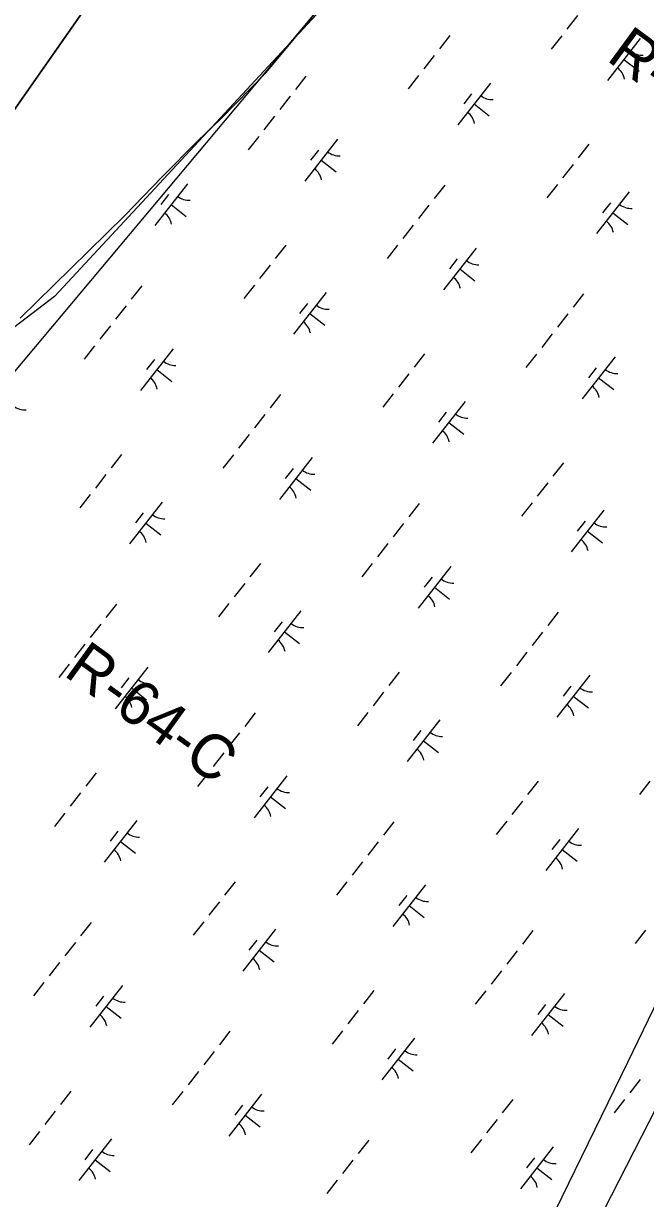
# Model space of a CAD drawing. Extents: x 3896831 to 3918110, y 171006 to 193349.
# Drawn here: x 3906456 to 3907043, y 175242 to 176349 of the extents above; entities that cross this region are included whole.
import ezdxf

# ---------------------------------------------------------------- set-up
doc = ezdxf.new("R2010")
doc.units = 0
for name, color, linetype in [('V-RIVR-EDGE', 7, 'Continuous'), ('V-RIVR-RANG-IDEN', 7, 'Continuous'), ('V-RRAP-FSHR', 7, 'Continuous'), ('V-TOPO-DPTH', 7, 'Continuous'), ('V-TOPO-MINR', 7, 'Continuous'), ('V-UTIL-LINE', 7, 'Continuous'), ('V-WETL-SWMP', 7, 'Continuous')]:
    doc.layers.add(name, color=color, linetype=linetype)

msp = doc.modelspace()

# ---------------------------------------------------------------- linework, layer by layer
at = {"layer": 'V-RIVR-EDGE'}
msp.add_lwpolyline([(3906732.3, 176357.8), (3906485.3, 176092), (3906419.6, 176042)], dxfattribs=at)
at = {"layer": 'V-RRAP-FSHR'}
msp.add_lwpolyline([(3908001.4, 176472.2), (3907201.3, 176920.5), (3906173.6, 175695), (3905294, 175071.7), (3904787.4, 174237.7)], dxfattribs=at)
at = {"layer": 'V-TOPO-DPTH'}
msp.add_lwpolyline([(3906657.1, 176567.6), (3906656.4, 176566.7), (3906299.5, 176057)], dxfattribs=at)
at = {"layer": 'V-TOPO-MINR'}
msp.add_lwpolyline([(3904753.3, 174263.4), (3905047.5, 174772.5), (3905578.6, 175357.7), (3905669.4, 175435), (3905898.6, 175623.6), (3906003.2, 175730), (3906216.3, 175938.3), (3906217.5, 175939.7), (3906227.3, 175953.8), (3906232.4, 175961.2), (3906237.6, 175968.6), (3906242.8, 175976), (3906247.9, 175983.4), (3906656.4, 176566.7), (3906657.1, 176567.6)], dxfattribs=at)
at = {"layer": 'V-UTIL-LINE'}
for points in [[(3905549.4, 173652.6), (3906763.3, 174938.4), (3906949.5, 175133), (3906970.6, 175166.8), (3907325.9, 175860.5), (3907748.9, 176681), (3908142.2, 177273.2), (3908679.4, 178098), (3908869.7, 178381.4), (3908937.4, 178537.8), (3909170, 179117.3), (3909533.8, 179633.3), (3910092.1, 180424.3), (3910333.2, 180766.9), (3910760.4, 181291.4), (3910921.1, 181524), (3911225.6, 181951.2), (3911822, 182788.6), (3911961.6, 182987.4), (3912147.7, 183114.3), (3912722.9, 183841.8), (3913090.9, 184307.1), (3913848, 185258.8), (3914364, 185910.1)], [(3913133.2, 183520.4), (3913116.3, 183516.1), (3912989.4, 183516.1), (3912744.1, 183393.5), (3911902.4, 182441.8), (3910866.1, 181249.1), (3910603.9, 180953), (3910214.7, 180504.6), (3910138.6, 180390.4), (3909757.9, 179819.4), (3909457.6, 179366.9), (3909009.3, 178685.9), (3908785.1, 178351.7), (3908150.7, 177400.1), (3907770, 176816.4), (3907693.9, 176706.4), (3907647.3, 176630.3), (3907300.5, 175936.6), (3907025.6, 175369.8), (3906945.2, 175204.9), (3906416.5, 174650.8), (3905507.1, 173682.2)]]:
    msp.add_lwpolyline(points, dxfattribs=at)
at = {"layer": 'V-WETL-SWMP'}
for p, q in [((3906684.6, 176302.8), (3906735.2, 176363.5)), ((3906978.4, 176356.7), (3906968.5, 176344.1)), ((3906858.1, 176338), (3906848.3, 176325.4)), ((3906963.6, 176337.8), (3906953.7, 176325.2)), ((3907037.7, 176335.1), (3907006.9, 176295.7)), ((3906843.3, 176319.1), (3906833.5, 176306.5)), ((3907019.9, 176324.9), (3907012.5, 176315.5)), ((3907022.3, 176315.4), (3907036.5, 176304.3)), ((3906641.7, 176259), (3906684.6, 176302.8)), ((3906722.3, 176299.6), (3906712.4, 176287)), ((3906828.5, 176300.2), (3906818.7, 176287.6)), ((3906896.3, 176293.2), (3906865.5, 176253.8)), ((3906878.6, 176283), (3906871.2, 176273.5)), ((3906707.5, 176280.7), (3906697.6, 176268.1)), ((3906880.9, 176273.5), (3906895.1, 176262.4)), ((3906620.6, 176238.9), (3906641.7, 176259)), ((3906692.7, 176261.8), (3906682.8, 176249.2)), ((3906586.4, 176204.5), (3906620.6, 176238.9)), ((3906677.9, 176242.9), (3906668, 176230.3)), ((3906752, 176240.2), (3906721.2, 176200.8)), ((3906734.2, 176230), (3906726.8, 176220.6)), ((3906989.1, 176235.4), (3906979.2, 176222.8)), ((3906736.6, 176220.5), (3906750.8, 176209.4)), ((3906974.3, 176216.5), (3906964.4, 176203.9)), ((3906551.7, 176168.3), (3906586.4, 176204.5)), ((3906610.6, 176198.2), (3906579.8, 176158.9)), ((3906853.2, 176197), (3906843.3, 176184.4)), ((3906959.5, 176197.6), (3906949.6, 176185)), ((3906592.8, 176188), (3906585.4, 176178.6)), ((3907027.3, 176190.5), (3906996.4, 176151.2)), ((3906595.2, 176178.6), (3906609.4, 176167.5)), ((3906838.4, 176178.1), (3906828.5, 176165.5)), ((3907009.5, 176180.3), (3907002.1, 176170.9)), ((3907011.8, 176170.9), (3907026, 176159.8)), ((3906517, 176134.4), (3906551.7, 176168.3)), ((3906823.6, 176159.2), (3906813.7, 176146.6)), ((3906703.3, 176140.4), (3906693.5, 176127.9)), ((3906808.8, 176140.3), (3906798.9, 176127.7)), ((3906882.9, 176137.6), (3906852.1, 176098.2)), ((3906452.9, 176071.5), (3906517, 176134.4)), ((3906865.1, 176127.4), (3906857.7, 176117.9)), ((3906688.5, 176121.6), (3906678.7, 176109)), ((3906867.5, 176117.9), (3906881.7, 176106.8)), ((3906567.5, 176102.1), (3906557.6, 176089.5)), ((3906673.7, 176102.7), (3906663.9, 176090.1)), ((3906741.5, 176095.6), (3906710.7, 176056.3)), ((3906984.1, 176094.4), (3906974.3, 176081.8)), ((3906552.7, 176083.2), (3906542.8, 176070.6)), ((3906723.8, 176085.4), (3906716.3, 176076)), ((3906726.1, 176076), (3906740.3, 176064.9)), ((3906969.3, 176075.5), (3906959.5, 176062.9)), ((3906537.9, 176064.3), (3906528, 176051.7)), ((3906954.5, 176056.6), (3906944.7, 176044)), ((3906523.1, 176045.4), (3906513.2, 176032.8)), ((3906597.2, 176042.7), (3906566.4, 176003.3)), ((3906834.3, 176037.8), (3906824.4, 176025.2)), ((3906939.7, 176037.7), (3906929.8, 176025.1)), ((3906579.4, 176032.5), (3906572, 176023)), ((3907013.9, 176035), (3906983, 175995.6)), ((3906581.8, 176023), (3906596, 176011.9)), ((3906819.5, 176018.9), (3906809.6, 176006.4)), ((3906996.1, 176024.8), (3906988.7, 176015.3)), ((3906998.4, 176015.3), (3907012.6, 176004.2)), ((3906698.4, 175999.5), (3906688.5, 175986.9)), ((3906804.6, 176000.1), (3906794.8, 175987.5)), ((3906872.5, 175993), (3906841.6, 175953.7)), ((3906854.7, 175982.8), (3906847.3, 175973.4)), ((3906683.6, 175980.6), (3906673.7, 175968)), ((3906857, 175973.3), (3906871.2, 175962.2)), ((3906668.8, 175961.7), (3906658.9, 175949.1)), ((3906548.5, 175942.9), (3906538.7, 175930.3)), ((3906654, 175942.8), (3906644.1, 175930.2)), ((3906728.1, 175940.1), (3906697.3, 175900.7)), ((3906710.3, 175929.9), (3906702.9, 175920.4)), ((3906965.2, 175935.2), (3906955.3, 175922.6)), ((3906533.7, 175924), (3906523.9, 175911.4)), ((3906712.7, 175920.4), (3906726.9, 175909.3)), ((3906950.4, 175916.3), (3906940.5, 175903.7)), ((3906518.9, 175905.2), (3906509.1, 175892.6)), ((3906586.7, 175898.1), (3906555.9, 175858.8)), ((3906829.3, 175896.9), (3906819.5, 175884.3)), ((3906935.6, 175897.5), (3906925.7, 175884.9)), ((3906568.9, 175887.9), (3906561.5, 175878.5)), ((3907003.4, 175890.4), (3906972.5, 175851.1)), ((3906571.3, 175878.4), (3906585.5, 175867.3)), ((3906814.5, 175878), (3906804.7, 175865.4)), ((3906985.6, 175880.2), (3906978.2, 175870.8)), ((3906988, 175870.7), (3907002.1, 175859.6)), ((3906799.7, 175859.1), (3906789.8, 175846.5)), ((3906679.4, 175840.3), (3906669.6, 175827.7)), ((3906784.9, 175840.2), (3906775, 175827.6)), ((3906859, 175837.5), (3906828.2, 175798.1)), ((3906841.3, 175827.3), (3906833.9, 175817.8)), ((3906664.6, 175821.4), (3906654.8, 175808.8)), ((3906843.6, 175817.8), (3906857.8, 175806.7)), ((3906543.6, 175802), (3906533.7, 175789.4)), ((3906649.8, 175802.5), (3906640, 175789.9)), ((3906717.7, 175795.5), (3906686.8, 175756.2)), ((3906960.2, 175794.3), (3906950.4, 175781.7)), ((3906528.8, 175783.1), (3906518.9, 175770.5)), ((3906699.9, 175785.3), (3906692.5, 175775.9)), ((3906702.2, 175775.8), (3906716.4, 175764.7)), ((3906945.4, 175775.4), (3906935.6, 175762.8)), ((3906514, 175764.2), (3906504.1, 175751.6)), ((3906930.6, 175756.5), (3906920.8, 175743.9)), ((3906499.2, 175745.3), (3906489.3, 175732.7)), ((3906573.3, 175742.5), (3906542.5, 175703.2)), ((3906555.5, 175732.4), (3906548.1, 175722.9)), ((3906810.4, 175737.7), (3906800.5, 175725.1)), ((3906915.8, 175737.6), (3906906, 175725)), ((3906990, 175734.8), (3906959.1, 175695.5)), ((3906557.9, 175722.9), (3906572.1, 175711.8)), ((3906795.6, 175718.8), (3906785.7, 175706.2)), ((3906972.2, 175724.7), (3906964.8, 175715.2)), ((3906974.5, 175715.2), (3906988.7, 175704.1)), ((3906674.5, 175699.3), (3906664.7, 175686.7)), ((3906780.8, 175699.9), (3906770.9, 175687.3)), ((3906848.6, 175692.9), (3906817.7, 175653.5)), ((3906659.7, 175680.5), (3906649.8, 175667.9)), ((3906830.8, 175682.7), (3906823.4, 175673.3)), ((3906833.2, 175673.2), (3906847.3, 175662.1)), ((3906644.9, 175661.6), (3906635, 175649)), ((3906524.6, 175642.8), (3906514.8, 175630.2)), ((3906630.1, 175642.7), (3906620.2, 175630.1)), ((3906704.2, 175639.9), (3906673.4, 175600.6)), ((3906686.4, 175629.7), (3906679, 175620.3)), ((3906941.3, 175635.1), (3906931.4, 175622.5)), ((3907046.7, 175635), (3907036.9, 175622.4)), ((3906509.8, 175623.9), (3906500, 175611.3)), ((3906688.8, 175620.3), (3906703, 175609.2)), ((3906926.5, 175616.2), (3906916.6, 175603.6)), ((3906495, 175605), (3906485.2, 175592.4)), ((3906562.9, 175598), (3906532, 175558.6)), ((3906805.4, 175596.7), (3906795.6, 175584.1)), ((3906911.7, 175597.3), (3906901.8, 175584.7)), ((3906545.1, 175587.8), (3906537.7, 175578.4)), ((3906979.5, 175590.3), (3906948.6, 175550.9)), ((3906547.4, 175578.3), (3906561.6, 175567.2)), ((3906790.6, 175577.8), (3906780.8, 175565.3)), ((3906961.7, 175580.1), (3906954.3, 175570.7)), ((3906964.1, 175570.6), (3906978.2, 175559.5)), ((3906775.8, 175559), (3906766, 175546.4)), ((3906655.6, 175540.2), (3906645.7, 175527.6)), ((3906761, 175540.1), (3906751.2, 175527.5)), ((3906835.2, 175537.3), (3906804.3, 175498)), ((3906640.8, 175521.3), (3906630.9, 175508.7)), ((3906817.4, 175527.1), (3906810, 175517.7)), ((3906819.7, 175517.7), (3906833.9, 175506.5)), ((3906519.7, 175501.8), (3906509.8, 175489.2)), ((3906626, 175502.4), (3906616.1, 175489.8)), ((3906693.8, 175495.4), (3906662.9, 175456)), ((3907042.6, 175494.7), (3907032.7, 175482.1)), ((3906676, 175485.2), (3906668.6, 175475.7)), ((3906936.4, 175494.1), (3906926.5, 175481.5)), ((3906504.9, 175482.9), (3906495, 175470.3)), ((3906678.3, 175475.7), (3906692.5, 175464.6)), ((3906921.6, 175475.2), (3906911.7, 175462.6)), ((3906490.1, 175464), (3906480.2, 175451.5)), ((3906906.7, 175456.3), (3906896.9, 175443.8)), ((3906475.3, 175445.2), (3906465.4, 175432.6)), ((3906549.4, 175442.4), (3906518.6, 175403.1)), ((3906531.6, 175432.2), (3906524.2, 175422.8)), ((3906786.5, 175437.6), (3906776.6, 175425)), ((3906891.9, 175437.5), (3906882.1, 175424.9)), ((3906966.1, 175434.7), (3906935.2, 175395.4)), ((3906534, 175422.7), (3906548.2, 175411.6)), ((3906771.7, 175418.7), (3906761.8, 175406.1)), ((3906948.3, 175424.5), (3906940.9, 175415.1)), ((3906950.7, 175415), (3906964.8, 175403.9)), ((3906650.6, 175399.2), (3906640.8, 175386.6)), ((3906756.9, 175399.8), (3906747, 175387.2)), ((3906824.7, 175392.8), (3906793.8, 175353.4)), ((3906635.8, 175380.3), (3906626, 175367.7)), ((3906806.9, 175382.6), (3906799.5, 175373.1)), ((3906809.3, 175373.1), (3906823.4, 175362)), ((3906621, 175361.4), (3906611.2, 175348.8)), ((3907037.7, 175353.7), (3907027.8, 175341.1)), ((3906500.8, 175342.7), (3906490.9, 175330.1)), ((3906606.2, 175342.5), (3906596.3, 175330)), ((3906680.4, 175339.8), (3906649.5, 175300.5)), ((3906662.6, 175329.6), (3906655.2, 175320.2)), ((3906917.4, 175335), (3906907.5, 175322.4)), ((3907022.9, 175334.8), (3907013, 175322.3)), ((3906486, 175323.8), (3906476.1, 175311.2)), ((3906664.9, 175320.1), (3906679.1, 175309)), ((3906902.6, 175316.1), (3906892.7, 175303.5)), ((3906471.1, 175304.9), (3906461.3, 175292.3)), ((3906539, 175297.9), (3906508.1, 175258.5)), ((3906781.6, 175296.6), (3906771.7, 175284)), ((3906887.8, 175297.2), (3906877.9, 175284.6)), ((3906521.2, 175287.7), (3906513.8, 175278.2)), ((3906955.6, 175290.2), (3906924.8, 175250.8)), ((3906523.5, 175278.2), (3906537.7, 175267.1)), ((3906766.7, 175277.7), (3906756.9, 175265.1)), ((3906937.8, 175280), (3906930.4, 175270.5)), ((3906940.2, 175270.5), (3906954.4, 175259.4)), ((3906751.9, 175258.8), (3906742.1, 175246.2))]:
    msp.add_line(p, q, dxfattribs=at)
for centre, start, end in [((3907039.5, 176337), 231.1403, 272.6839), ((3907005.5, 176293.5), 11.1403, 52.6839), ((3906898.2, 176295.1), 231.1403, 272.6839), ((3906864.1, 176251.6), 11.1403, 52.6839), ((3906753.8, 176242.1), 231.1403, 272.6839), ((3906719.7, 176198.6), 11.1403, 52.6839), ((3906612.4, 176200.2), 231.1403, 272.6839), ((3906578.4, 176156.7), 11.1403, 52.6839), ((3907029.1, 176192.5), 231.1403, 272.6839), ((3906995, 176149), 11.1403, 52.6839), ((3906884.7, 176139.5), 231.1403, 272.6839), ((3906850.7, 176096), 11.1403, 52.6839), ((3906743.3, 176097.5), 231.1403, 272.6839), ((3906709.3, 176054.1), 11.1403, 52.6839), ((3906599, 176044.6), 231.1403, 272.6839), ((3907015.7, 176036.9), 231.1403, 272.6839), ((3906564.9, 176001.1), 11.1403, 52.6839), ((3906981.6, 175993.4), 11.1403, 52.6839), ((3906457.6, 176002.6), 231.1403, 272.6839), ((3906874.3, 175994.9), 231.1403, 272.6839), ((3906840.2, 175951.5), 11.1403, 52.6839), ((3906729.9, 175942), 231.1403, 272.6839), ((3906695.9, 175898.5), 11.1403, 52.6839), ((3906588.5, 175900), 231.1403, 272.6839), ((3907005.2, 175892.3), 231.1403, 272.6839), ((3906554.5, 175856.6), 11.1403, 52.6839), ((3906971.1, 175848.9), 11.1403, 52.6839), ((3906860.9, 175839.4), 231.1403, 272.6839), ((3906826.8, 175795.9), 11.1403, 52.6839), ((3906719.5, 175797.4), 231.1403, 272.6839), ((3906685.4, 175753.9), 11.1403, 52.6839), ((3906575.1, 175744.5), 231.1403, 272.6839), ((3906991.8, 175736.8), 231.1403, 272.6839), ((3906541, 175701), 11.1403, 52.6839), ((3906957.7, 175693.3), 11.1403, 52.6839), ((3906850.4, 175694.8), 231.1403, 272.6839), ((3906816.3, 175651.3), 11.1403, 52.6839), ((3906706, 175641.9), 231.1403, 272.6839), ((3906672, 175598.4), 11.1403, 52.6839), ((3906564.7, 175599.9), 231.1403, 272.6839), ((3906981.3, 175592.2), 231.1403, 272.6839), ((3906530.6, 175556.4), 11.1403, 52.6839), ((3906947.2, 175548.7), 11.1403, 52.6839), ((3906837, 175539.2), 231.1403, 272.6839), ((3906802.9, 175495.8), 11.1403, 52.6839), ((3906695.6, 175497.3), 231.1403, 272.6839), ((3906661.5, 175453.8), 11.1403, 52.6839), ((3906551.2, 175444.3), 231.1403, 272.6839), ((3906967.9, 175436.6), 231.1403, 272.6839), ((3906517.2, 175400.9), 11.1403, 52.6839), ((3906933.8, 175393.2), 11.1403, 52.6839), ((3906826.5, 175394.7), 231.1403, 272.6839), ((3906792.4, 175351.2), 11.1403, 52.6839), ((3906682.2, 175341.7), 231.1403, 272.6839), ((3906648.1, 175298.3), 11.1403, 52.6839), ((3906540.8, 175299.8), 231.1403, 272.6839), ((3906957.4, 175292.1), 231.1403, 272.6839), ((3906506.7, 175256.3), 11.1403, 52.6839), ((3906923.3, 175248.6), 11.1403, 52.6839)]:
    msp.add_arc(centre, 17.6, start, end, dxfattribs=at)

# ---------------------------------------------------------------- texts
at = {"layer": 'V-RIVR-RANG-IDEN'}
for s, rotation, p in [('R-72-C', 323.7689, (3907004.7, 176315.2)), ('R-64-C', 324.1436, (3906492.8, 175735.4))]:
    msp.add_text(s, height=41.5, rotation=rotation, dxfattribs=at).set_placement(p)

doc.saveas('drawing.dxf')
